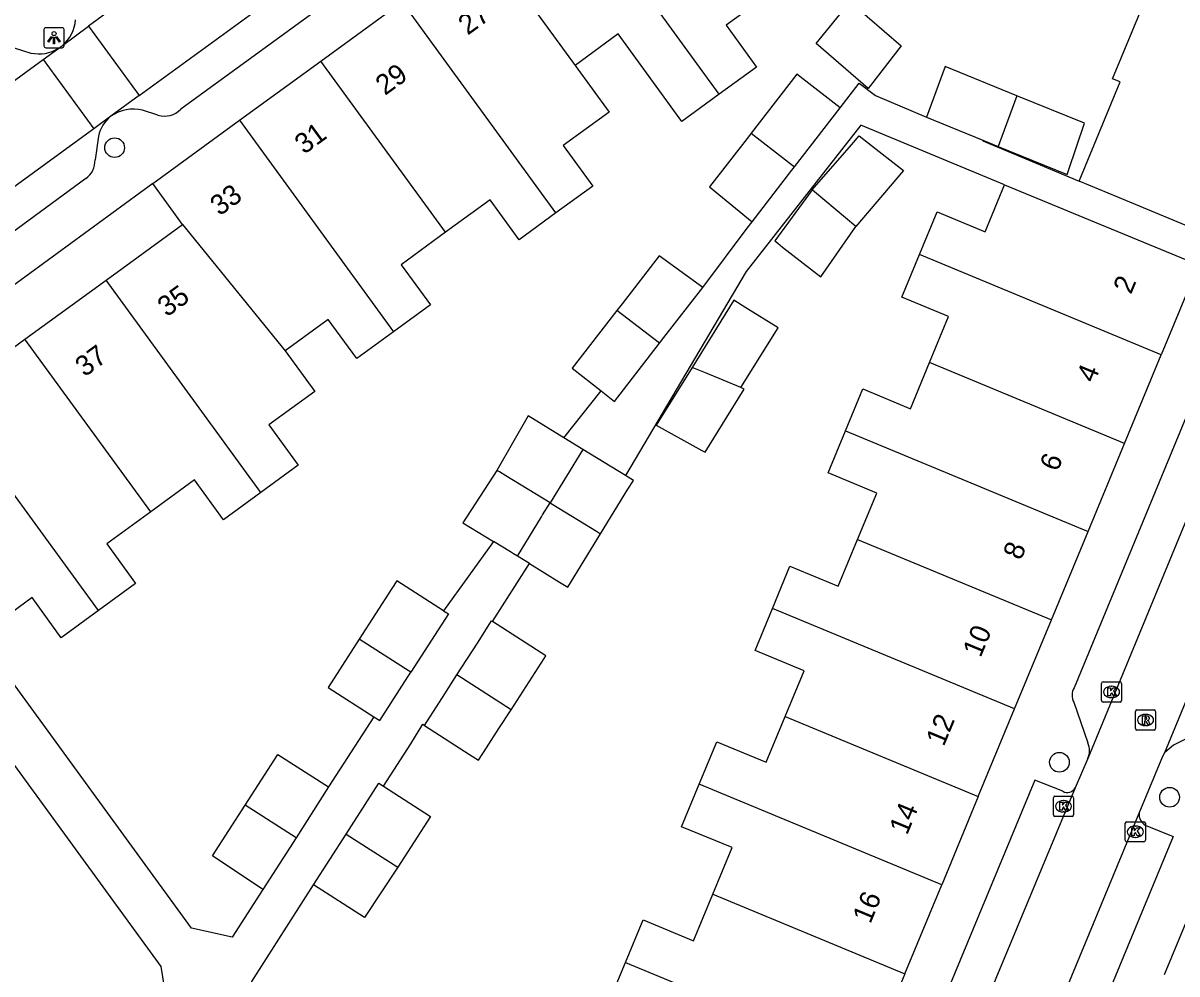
# Model space of a CAD drawing. Extents: x 159822 to 160765, y 380693 to 381634.
# Drawn here: x 160006.5 to 160063.8, y 381374.9 to 381422.2 of the extents above; entities that cross this region are included whole.
import ezdxf

# ---------------------------------------------------------------- set-up
doc = ezdxf.new("R2010")
doc.units = 0
for name, color, linetype in [('IMGEO_Boom', 7, 'Continuous'), ('IMGEO_Kolk', 7, 'Continuous'), ('IMGEO_Lichtpunt', 7, 'Continuous'), ('IMGEO_Pand', 7, 'Continuous'), ('IMGEO_Pand_nummerreeks', 7, 'Continuous'), ('IMGEO_Rijbaan_lokaal_open', 7, 'Continuous'), ('IMGEO_Rioolput', 7, 'Continuous'), ('IMGEO_Voetpad_open', 7, 'Continuous')]:
    doc.layers.add(name, color=color, linetype=linetype)

msp = doc.modelspace()

# ---------------------------------------------------------------- linework, layer by layer
at = {"layer": 'IMGEO_Boom'}
for centre in [(160011.019, 381415.991), (160057.958, 381385.46), (160063.432, 381383.723)]:
    msp.add_circle(centre, 0.489, dxfattribs=at)
at = {"layer": 'IMGEO_Kolk'}
for p, q in [((160060.049, 381388.529), (160060.049, 381389.381)), ((160060.124, 381389.455), (160060.976, 381389.455)), ((160060.537, 381389.235), (160060.562, 381389.235)), ((160061.05, 381389.381), (160061.05, 381388.529)), ((160060.976, 381388.455), (160060.124, 381388.455)), ((160060.56, 381388.675), (160060.535, 381388.675)), ((160057.736, 381383.776), (160058.588, 381383.776)), ((160057.661, 381382.85), (160057.661, 381383.702)), ((160058.149, 381383.556), (160058.174, 381383.556)), ((160058.662, 381383.702), (160058.662, 381382.85)), ((160058.588, 381382.776), (160057.736, 381382.776)), ((160058.172, 381382.996), (160058.147, 381382.996)), ((160061.231, 381381.584), (160061.231, 381382.436)), ((160061.306, 381382.51), (160062.158, 381382.51)), ((160061.719, 381382.29), (160061.744, 381382.29)), ((160062.232, 381382.436), (160062.232, 381381.584)), ((160062.158, 381381.51), (160061.306, 381381.51)), ((160061.742, 381381.73), (160061.717, 381381.73))]:
    msp.add_line(p, q, dxfattribs=at)
for points in [[(160060.049, 381388.529), (160060.049, 381389.381)], [(160060.124, 381389.455), (160060.976, 381389.455)], [(160060.37, 381389.155), (160060.493, 381389.155), (160060.493, 381389.004), (160060.623, 381389.155), (160060.787, 381389.155), (160060.641, 381389.004), (160060.794, 381388.755), (160060.642, 381388.755), (160060.557, 381388.919), (160060.493, 381388.852), (160060.493, 381388.755), (160060.37, 381388.755), (160060.37, 381389.155)], [(160061.05, 381389.381), (160061.05, 381388.529)], [(160060.976, 381388.455), (160060.124, 381388.455)], [(160057.736, 381383.776), (160058.588, 381383.776)], [(160057.661, 381382.85), (160057.661, 381383.702)], [(160057.982, 381383.476), (160058.105, 381383.476), (160058.105, 381383.325), (160058.235, 381383.476), (160058.399, 381383.476), (160058.253, 381383.325), (160058.406, 381383.076), (160058.254, 381383.076), (160058.169, 381383.24), (160058.105, 381383.173), (160058.105, 381383.076), (160057.982, 381383.076), (160057.982, 381383.476)], [(160058.662, 381383.702), (160058.662, 381382.85)], [(160058.588, 381382.776), (160057.736, 381382.776)], [(160061.231, 381381.584), (160061.231, 381382.436)], [(160061.306, 381382.51), (160062.158, 381382.51)], [(160061.552, 381382.21), (160061.675, 381382.21), (160061.675, 381382.059), (160061.805, 381382.21), (160061.969, 381382.21), (160061.823, 381382.059), (160061.976, 381381.81), (160061.824, 381381.81), (160061.739, 381381.974), (160061.675, 381381.907), (160061.675, 381381.81), (160061.552, 381381.81), (160061.552, 381382.21)], [(160062.232, 381382.436), (160062.232, 381381.584)], [(160062.158, 381381.51), (160061.306, 381381.51)]]:
    msp.add_lwpolyline(points, dxfattribs=at)
for centre, start, end in [((160060.126, 381389.379), 91.55205, 178.44795), ((160060.126, 381389.379), 91.55205, 178.44795), ((160060.974, 381389.379), 1.55205, 88.44795), ((160060.974, 381389.379), 1.55205, 88.44795), ((160060.126, 381388.531), 181.55205, 268.44795), ((160060.126, 381388.531), 181.55205, 268.44795), ((160060.974, 381388.531), 271.55205, 358.44795), ((160060.974, 381388.531), 271.55205, 358.44795), ((160057.738, 381383.7), 91.55205, 178.44795), ((160057.738, 381383.7), 91.55205, 178.44795), ((160058.586, 381383.7), 1.55205, 88.44795), ((160058.586, 381383.7), 1.55205, 88.44795), ((160057.738, 381382.852), 181.55205, 268.44795), ((160057.738, 381382.852), 181.55205, 268.44795), ((160058.586, 381382.852), 271.55205, 358.44795), ((160058.586, 381382.852), 271.55205, 358.44795), ((160061.308, 381382.434), 91.55205, 178.44795), ((160061.308, 381382.434), 91.55205, 178.44795), ((160062.156, 381382.434), 1.55205, 88.44795), ((160062.156, 381382.434), 1.55205, 88.44795), ((160061.308, 381381.586), 181.55205, 268.44795), ((160061.308, 381381.586), 181.55205, 268.44795), ((160062.156, 381381.586), 271.55205, 358.44795), ((160062.156, 381381.586), 271.55205, 358.44795)]:
    msp.add_arc(centre, 0.0765, start, end, dxfattribs=at)
for centre, major_axis, ratio, start_param, end_param in [((160060.536, 381388.955), (-0.387, 0.002), 0.722429, 4.712389, 7.853982), ((160060.561, 381388.955), (-0.39, 0.002), 0.717154, 1.570796, 4.712389), ((160058.148, 381383.276), (-0.387, 0.002), 0.722429, 4.712389, 7.853982), ((160058.173, 381383.276), (-0.39, 0.002), 0.717154, 1.570796, 4.712389), ((160061.718, 381382.01), (-0.387, 0.002), 0.722429, 4.712389, 7.853982), ((160061.743, 381382.01), (-0.39, 0.002), 0.717154, 1.570796, 4.712389)]:
    msp.add_ellipse(centre, major_axis=major_axis, ratio=ratio, start_param=start_param, end_param=end_param, dxfattribs=at)
at = {"layer": 'IMGEO_Lichtpunt'}
for p, q in [((160007.509, 381421.857), (160007.509, 381421.05)), ((160007.509, 381421.857), (160007.509, 381421.05)), ((160008.411, 381421.952), (160007.603, 381421.952)), ((160008.411, 381421.952), (160007.603, 381421.952)), ((160008.505, 381421.05), (160008.505, 381421.857)), ((160008.505, 381421.05), (160008.505, 381421.857)), ((160007.603, 381420.956), (160008.411, 381420.956)), ((160007.603, 381420.956), (160008.411, 381420.956))]:
    msp.add_line(p, q, dxfattribs=at)
for points in [[(160007.883, 381421.521), (160007.922, 381421.493), (160007.734, 381421.231), (160007.696, 381421.258), (160007.883, 381421.521)], [(160007.985, 381421.473), (160008.032, 381421.473), (160008.032, 381421.151), (160007.985, 381421.151), (160007.985, 381421.473)], [(160008.095, 381421.493), (160008.133, 381421.52), (160008.32, 381421.258), (160008.281, 381421.23), (160008.095, 381421.493)]]:
    msp.add_lwpolyline(points, dxfattribs=at)
msp.add_circle((160008.008, 381421.655), 0.0994, dxfattribs=at)
for centre, start, end in [((160007.603, 381421.857), 90, 180), ((160007.603, 381421.857), 90, 180), ((160008.411, 381421.857), 0, 90), ((160008.411, 381421.857), 0, 90), ((160007.603, 381421.05), 180, 270), ((160007.603, 381421.05), 180, 270), ((160008.411, 381421.05), 270, 0), ((160008.411, 381421.05), 270, 360)]:
    msp.add_arc(centre, 0.0946, start, end, dxfattribs=at)
at = {"layer": 'IMGEO_Pand'}
for points in [[(160037.568, 381432.172), (160040.513, 381428.131), (160043.7, 381423.756), (160041.398, 381422.079), (160042.914, 381419.998), (160041.06, 381418.647)], [(160041.06, 381418.647), (160033.412, 381429.144)], [(160029.417, 381426.233), (160033.9, 381420.079)], [(160058.937, 381414.335), (160060.981, 381419.257), (160060.592, 381419.418), (160062.014, 381422.844), (160060.018, 381424.392)], [(160021.266, 381420.294), (160025.303, 381423.236)], [(160032.946, 381412.747), (160025.303, 381423.236)], [(160045.876, 381421.166), (160047.555, 381423.238), (160050.094, 381421.042), (160048.574, 381419.081), (160048.458, 381418.932), (160045.876, 381421.166)], [(160041.06, 381418.647), (160039.207, 381417.297), (160036.042, 381421.64), (160033.9, 381420.079)], [(160017.226, 381417.351), (160021.266, 381420.294)], [(160027.463, 381411.787), (160021.266, 381420.294)], [(160033.9, 381420.079), (160035.591, 381417.758), (160033.308, 381416.095), (160034.776, 381414.081), (160032.946, 381412.747)], [(160055.851, 381418.574), (160052.284, 381420.025), (160051.355, 381417.507)], [(160047.067, 381417.966), (160044.906, 381419.637), (160042.639, 381416.705)], [(160055.851, 381418.574), (160054.986, 381416.231), (160054.922, 381416.057)], [(160054.922, 381416.057), (160058.34, 381414.666), (160058.407, 381414.863), (160059.206, 381417.21), (160055.851, 381418.574)], [(160044.8, 381415.036), (160047.067, 381417.966)], [(160012.915, 381414.21), (160017.226, 381417.351)], [(160017.226, 381417.351), (160024.879, 381406.848)], [(160051.355, 381417.507), (160054.161, 381416.367)], [(160042.639, 381416.705), (160042.554, 381416.597), (160040.577, 381414.04), (160042.696, 381412.315)], [(160042.639, 381416.705), (160044.8, 381415.036)], [(160045.667, 381413.901), (160047.622, 381416.136), (160048.012, 381416.581), (160048.478, 381416.217), (160050.22, 381414.857), (160047.843, 381412.079)], [(160054.161, 381416.367), (160054.922, 381416.057)], [(160042.696, 381412.315), (160044.67, 381414.867), (160044.8, 381415.036)], [(160014.396, 381412.177), (160012.915, 381414.21)], [(160051.002, 381410.685), (160051.881, 381412.807), (160054.271, 381411.817), (160055.238, 381414.152)], [(160055.238, 381414.152), (160060.244, 381412.078), (160064.863, 381410.165)], [(160065.483, 381411.617), (160060.866, 381413.534), (160058.937, 381414.335)], [(160045.667, 381413.901), (160043.813, 381411.358), (160043.964, 381411.24), (160044.198, 381411.057), (160046.105, 381409.568), (160047.843, 381412.079)], [(160047.843, 381412.079), (160045.795, 381413.794), (160045.667, 381413.901)], [(160032.946, 381412.747), (160031.116, 381411.414), (160029.672, 381413.397), (160027.463, 381411.787)], [(160010.599, 381409.411), (160014.396, 381412.177)], [(160014.396, 381412.177), (160019.489, 381405.902)], [(160027.463, 381411.787), (160025.254, 381410.178), (160026.709, 381408.182), (160024.879, 381406.848)], [(160040.241, 381409.052), (160038.077, 381410.624), (160036.231, 381408.239), (160035.965, 381407.896)], [(160051.506, 381405.312), (160052.453, 381407.599), (160050.123, 381408.564), (160051.002, 381410.685)], [(160063.016, 381405.707), (160051.002, 381410.685)], [(160064.863, 381410.165), (160063.016, 381405.707)], [(160006.565, 381406.471), (160010.599, 381409.411)], [(160018.285, 381398.862), (160010.599, 381409.411)], [(160038.09, 381406.273), (160038.313, 381406.561), (160040.241, 381409.052)], [(160042.127, 381404.074), (160043.977, 381407.045), (160042.385, 381408.036), (160041.782, 381408.411), (160039.706, 381405.077)], [(160035.965, 381407.896), (160033.758, 381405.044), (160035.19, 381403.91)], [(160038.09, 381406.273), (160035.965, 381407.896)], [(160024.879, 381406.848), (160023.049, 381405.515), (160021.63, 381407.462), (160019.489, 381405.902)], [(160002.535, 381403.535), (160006.565, 381406.471)], [(160012.81, 381397.899), (160006.565, 381406.471)], [(160035.19, 381403.91), (160035.854, 381403.385), (160038.09, 381406.273)], [(160019.489, 381405.902), (160020.963, 381403.879), (160018.682, 381402.217), (160020.141, 381400.214), (160018.285, 381398.862)], [(160061.191, 381401.301), (160063.016, 381405.707)], [(160039.706, 381405.077), (160037.92, 381402.209), (160040.185, 381400.956), (160040.351, 381400.865), (160042.304, 381404.001), (160042.127, 381404.074)], [(160042.127, 381404.074), (160040.371, 381404.802), (160039.706, 381405.077)], [(160047.326, 381401.922), (160048.19, 381404.007), (160050.559, 381403.026), (160051.506, 381405.312)], [(160061.191, 381401.301), (160051.506, 381405.312)], [(160010.216, 381392.997), (160002.535, 381403.535)], [(160033.342, 381401.576), (160031.563, 381402.666), (160030.012, 381399.963)], [(160034.28, 381401.001), (160033.342, 381401.576)], [(160047.922, 381396.523), (160048.88, 381398.835), (160046.463, 381399.837), (160047.326, 381401.922)], [(160047.326, 381401.922), (160059.381, 381396.93)], [(160034.28, 381401.001), (160032.652, 381398.345)], [(160036.404, 381399.7), (160034.28, 381401.001)], [(160059.381, 381396.93), (160061.191, 381401.301)], [(160030.012, 381399.963), (160028.313, 381397.363), (160029.85, 381396.421)], [(160032.652, 381398.345), (160030.452, 381399.693), (160030.14, 381399.885), (160030.012, 381399.963)], [(160018.285, 381398.862), (160016.43, 381397.51), (160014.989, 381399.487), (160012.81, 381397.899)], [(160035.166, 381396.815), (160036.521, 381399.025), (160036.79, 381399.463), (160036.404, 381399.7)], [(160031.029, 381395.698), (160032.227, 381397.652), (160032.284, 381397.745), (160032.652, 381398.345)], [(160032.652, 381398.345), (160032.794, 381398.259), (160034.957, 381396.943), (160035.166, 381396.815)], [(160012.81, 381397.899), (160010.631, 381396.312), (160012.064, 381394.344), (160010.216, 381392.997)], [(160057.559, 381392.532), (160059.381, 381396.93)], [(160031.029, 381395.698), (160030.841, 381395.814), (160030.685, 381395.909), (160029.85, 381396.421)], [(160031.631, 381395.329), (160033.124, 381394.414), (160033.539, 381394.16), (160035.166, 381396.815)], [(160043.703, 381393.108), (160044.572, 381395.204), (160046.965, 381394.212), (160047.922, 381396.523)], [(160047.922, 381396.523), (160057.559, 381392.532)], [(160031.631, 381395.329), (160031.029, 381395.698)], [(160010.216, 381392.997), (160008.368, 381391.65), (160006.918, 381393.641), (160004.814, 381392.109), (160003.104, 381394.458), (160002.568, 381394.067)], [(160027.363, 381392.988), (160025.039, 381394.481), (160024.794, 381394.1), (160023.175, 381391.579)], [(160027.363, 381392.988), (160027.606, 381392.832), (160025.742, 381389.93)], [(160044.33, 381387.731), (160045.271, 381390.002), (160042.835, 381391.012), (160043.703, 381393.108)], [(160055.733, 381388.123), (160043.703, 381393.108)], [(160028.025, 381389.8), (160029.039, 381391.379), (160029.663, 381392.351), (160029.748, 381392.484), (160029.787, 381392.459)], [(160030.714, 381388.073), (160032.352, 381390.624), (160032.437, 381390.757), (160029.787, 381392.459)], [(160055.733, 381388.123), (160057.559, 381392.532)], [(160023.175, 381391.579), (160021.633, 381389.178), (160023.894, 381387.725)], [(160025.742, 381389.93), (160025.478, 381390.1), (160023.175, 381391.579)], [(160023.894, 381387.725), (160024.2, 381387.529), (160025.742, 381389.93)], [(160026.411, 381387.288), (160027.42, 381388.858), (160028.025, 381389.8)], [(160030.714, 381388.073), (160028.025, 381389.8)], [(160026.411, 381387.288), (160028.652, 381385.848), (160029.09, 381385.567), (160029.502, 381386.187), (160030.109, 381387.131), (160030.714, 381388.073)], [(160053.924, 381383.758), (160055.733, 381388.123)], [(160040.058, 381384.369), (160040.932, 381386.479), (160043.39, 381385.46), (160044.33, 381387.731)], [(160044.33, 381387.731), (160053.924, 381383.758)], [(160017.508, 381383.334), (160019.127, 381385.855), (160021.651, 381384.234)], [(160022.528, 381381.898), (160024.147, 381384.419), (160024.382, 381384.268)], [(160040.736, 381378.909), (160041.694, 381381.221), (160039.185, 381382.26), (160040.058, 381384.369)], [(160052.111, 381379.379), (160040.058, 381384.369)], [(160021.651, 381384.234), (160020.032, 381381.713)], [(160024.382, 381384.268), (160026.713, 381382.771), (160025.094, 381380.25)], [(160053.924, 381383.758), (160052.111, 381379.379)], [(160018.382, 381379.143), (160015.885, 381380.806), (160017.508, 381383.334)], [(160020.032, 381381.713), (160017.508, 381383.334)], [(160020.032, 381381.713), (160018.382, 381379.143)], [(160020.905, 381379.37), (160022.528, 381381.898)], [(160022.528, 381381.898), (160025.094, 381380.25)], [(160025.094, 381380.25), (160023.429, 381377.749), (160020.905, 381379.37)], [(160050.279, 381374.957), (160052.111, 381379.379)], [(160064.978, 381379.288), (160063.157, 381374.906)], [(160036.399, 381375.522), (160037.274, 381377.634), (160039.779, 381376.597), (160040.736, 381378.909)], [(160040.736, 381378.909), (160050.279, 381374.957)], [(160037.052, 381370.135), (160037.987, 381372.392), (160035.525, 381373.411), (160036.399, 381375.522)], [(160036.399, 381375.522), (160048.446, 381370.533)], [(160050.279, 381374.957), (160048.446, 381370.533)]]:
    msp.add_lwpolyline(points, dxfattribs=at)
at = {"layer": 'IMGEO_Rijbaan_lokaal_open'}
for points in [[(160028.584, 381435.83), (160009.727, 381422.019)], [(160012.236, 381418.577), (160031.361, 381432.512)], [(160008.421, 381421.067), (160009.727, 381422.019)], [(160009.727, 381422.019), (160012.236, 381418.577)], [(160008.242, 381420.937), (160008.333, 381420.999), (160008.421, 381421.067)], [(160074.066, 381421.231), (160059.378, 381385.649)], [(160007.472, 381420.376), (160008.242, 381420.937)], [(160063.195, 381385.942), (160077.626, 381420.841)], [(159966.9, 381390.809), (160000, 381414.93), (160007.472, 381420.376)], [(160007.472, 381420.376), (160009.981, 381416.934)], [(160012.236, 381418.577), (160010.833, 381417.553)], [(160010.833, 381417.553), (160009.981, 381416.934)], [(160009.981, 381416.934), (160000, 381409.662), (159995.208, 381406.171)], [(160059.378, 381385.649), (160058.74, 381384.186)], [(160061.916, 381382.928), (160063.095, 381385.76), (160063.195, 381385.942)], [(160058.74, 381384.186), (160046.049, 381353.712)], [(160049.223, 381352.25), (160061.916, 381382.928)]]:
    msp.add_lwpolyline(points, dxfattribs=at)
at = {"layer": 'IMGEO_Rioolput'}
for p, q in [((160061.737, 381387.134), (160061.737, 381387.986)), ((160061.812, 381388.06), (160062.664, 381388.06)), ((160062.225, 381387.84), (160062.25, 381387.84)), ((160062.738, 381387.986), (160062.738, 381387.134)), ((160062.248, 381387.28), (160062.223, 381387.28)), ((160062.664, 381387.06), (160061.812, 381387.06))]:
    msp.add_line(p, q, dxfattribs=at)
for points in [[(160061.737, 381387.134), (160061.737, 381387.986)], [(160061.812, 381388.06), (160062.664, 381388.06)], [(160062.326, 381387.758), (160062.074, 381387.76), (160062.074, 381387.36)], [(160062.738, 381387.986), (160062.738, 381387.134)], [(160062.074, 381387.36), (160062.198, 381387.36), (160062.198, 381387.522), (160062.209, 381387.522)], [(160062.252, 381387.679), (160062.198, 381387.679), (160062.198, 381387.598)], [(160062.198, 381387.598), (160062.25, 381387.598)], [(160062.256, 381387.493), (160062.327, 381387.36), (160062.467, 381387.36), (160062.402, 381387.486)], [(160062.664, 381387.06), (160061.812, 381387.06)]]:
    msp.add_lwpolyline(points, dxfattribs=at)
for centre, radius, start, end in [((160061.814, 381387.984), 0.0765, 91.55205, 178.44795), ((160061.814, 381387.984), 0.0765, 91.55205, 178.44795), ((160062.325, 381387.648), 0.109, 350.36119, 89.41601), ((160062.662, 381387.984), 0.0765, 1.55205, 88.44795), ((160062.662, 381387.984), 0.0765, 1.55205, 88.44795), ((160062.208, 381387.469), 0.0533, 26.02933, 88.69889), ((160062.234, 381387.787), 0.19, 274.7715, 282.96867), ((160062.258, 381387.583), 0.0964, 77.00612, 93.18647), ((160062.272, 381387.64), 0.0378, 276.66336, 79.67722), ((160062.323, 381387.648), 0.112, 277.58423, 350.98172), ((160062.307, 381387.433), 0.108, 29.51342, 73.79051), ((160061.814, 381387.136), 0.0765, 181.55205, 268.44795), ((160061.814, 381387.136), 0.0765, 181.55205, 268.44795), ((160062.662, 381387.136), 0.0765, 271.55205, 358.44795), ((160062.662, 381387.136), 0.0765, 271.55205, 358.44795)]:
    msp.add_arc(centre, radius, start, end, dxfattribs=at)
for centre, major_axis, ratio, start_param, end_param in [((160062.224, 381387.56), (-0.387, 0.002), 0.722429, 4.712389, 7.853982), ((160062.249, 381387.56), (-0.39, 0.002), 0.717154, 1.570796, 4.712389)]:
    msp.add_ellipse(centre, major_axis=major_axis, ratio=ratio, start_param=start_param, end_param=end_param, dxfattribs=at)
at = {"layer": 'IMGEO_Voetpad_open'}
for points in [[(160030.113, 381429.411), (160014.302, 381417.904)], [(160073.464, 381420.943), (160072.068, 381421.506), (160069.974, 381416.563), (160068.278, 381412.352), (160058.692, 381389.166)], [(160006.03, 381420.949), (160006.855, 381420.694)], [(160047.067, 381417.966), (160048.012, 381419.202), (160048.826, 381418.579), (160051.355, 381417.507)], [(160013.172, 381417.614), (160012.411, 381417.856)], [(160055.238, 381414.152), (160048.089, 381417.114), (160042.396, 381409.839), (160036.404, 381399.7)], [(160010.212, 381416.564), (160010.045, 381415.384)], [(160054.161, 381416.367), (160054.148, 381416.339), (160058.937, 381414.335)], [(160012.915, 381414.21), (160000, 381404.778), (159997.287, 381402.797)], [(160009.587, 381414.457), (160000, 381407.424), (159998.69, 381406.431)], [(160040.241, 381409.052), (160042.441, 381411.985), (160042.696, 381412.315)], [(160033.342, 381401.576), (160035.19, 381403.91)], [(160029.85, 381396.421), (160027.363, 381392.988)], [(160029.787, 381392.459), (160031.631, 381395.329)], [(160018.382, 381379.143), (160016.863, 381376.777), (160014.836, 381377.227), (160002.568, 381394.067)], [(160000.657, 381392.675), (160013.312, 381375.313), (160013.627, 381373.359), (160012.451, 381372.508)], [(160058.669, 381388.44), (160059.373, 381386.425)], [(160023.894, 381387.725), (160021.651, 381384.234)], [(160024.382, 381384.268), (160025.733, 381386.371), (160026.325, 381387.347), (160026.411, 381387.288)], [(160065.555, 381387.271), (160063.623, 381386.312), (160063.195, 381385.942)], [(160058.135, 381384.019), (160056.734, 381384.568), (160045.408, 381357.267)], [(160062.221, 381382.345), (160063.606, 381381.776), (160052.353, 381354.57)], [(160018.563, 381371.926), (160017.846, 381373.155), (160017.829, 381374.578), (160020.905, 381379.37)]]:
    msp.add_lwpolyline(points, dxfattribs=at)
for centre, radius, start, end in [((160007.254, 381422.477), 1.83, 309.62226, 355.78318), ((160007.259, 381422.469), 1.821, 257.18871, 302.68582), ((160011.967, 381415.907), 1.999, 77.17053, 124.5682), ((160013.507, 381418.656), 1.095, 252.20078, 316.58641), ((160011.944, 381416.166), 1.778, 128.69911, 167.0509), ((160008.938, 381415.354), 1.107, 305.86813, 1.54697), ((160059.346, 381388.782), 0.759, 149.59296, 206.77794), ((160058.43, 381386.031), 1.022, 338.06272, 22.67562), ((160058.353, 381384.408), 0.446, 240.67892, 330.18361), ((160062.549, 381382.888), 0.635, 176.39639, 238.83679)]:
    msp.add_arc(centre, radius, start, end, dxfattribs=at)

# ---------------------------------------------------------------- texts
at = {"layer": 'IMGEO_Pand_nummerreeks'}
for s, rotation, p in [('27', 36.07681, (160028.56, 381421.551)), ('29', 36.07681, (160024.451, 381418.557)), ('31', 36.07681, (160020.433, 381415.63)), ('33', 36.07681, (160016.233, 381412.57)), ('2', 67.49926, (160061.515, 381408.67)), ('35', 36.07716, (160013.617, 381407.552)), ('37', 36.07716, (160009.53, 381404.574)), ('4', 67.49926, (160059.691, 381404.265)), ('6', 67.49926, (160057.865, 381399.858)), ('8', 67.49926, (160056.042, 381395.456)), ('10', 67.49926, (160054.041, 381390.623)), ('12', 67.49926, (160052.213, 381386.211)), ('14', 67.49926, (160050.389, 381381.807)), ('16', 67.49926, (160048.564, 381377.4))]:
    msp.add_text(s, height=1, rotation=rotation, dxfattribs=at).set_placement(p)

doc.saveas('drawing.dxf')
